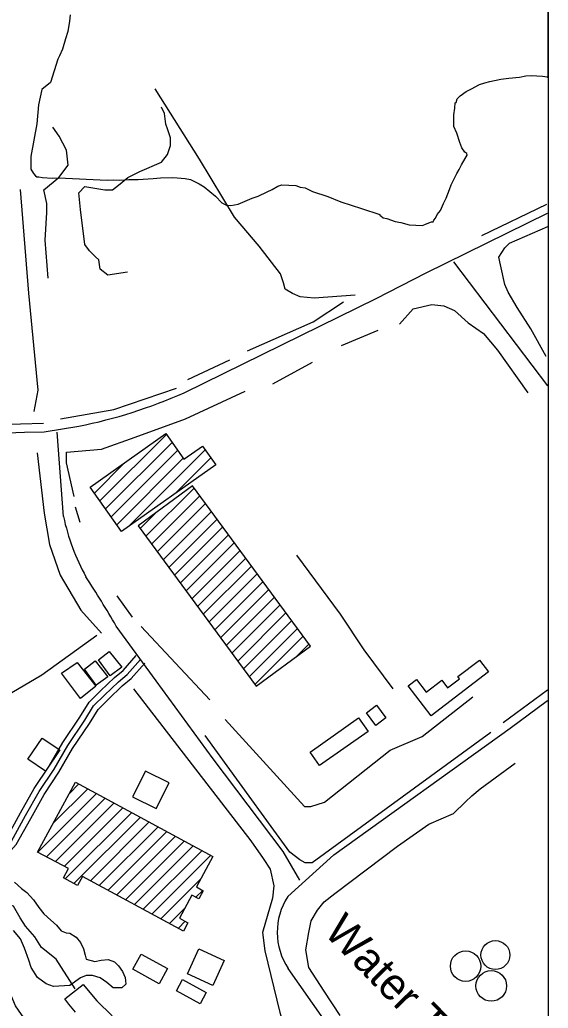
# Model space of a CAD drawing. Extents: x 3245246 to 3283090, y 806824 to 832173.
# Drawn here: x 3279454 to 3280833, y 820666 to 823248 of the extents above; entities that cross this region are included whole.
import ezdxf

# ---------------------------------------------------------------- set-up
doc = ezdxf.new("R2010")
doc.units = 0
for name, color, linetype in [('V-BLDG-OTLN', 7, 'Continuous'), ('V-DOMW-IDEN', 7, 'Continuous'), ('V-DOMW-TANK', 7, 'Continuous'), ('V-GRID-FRAM', 7, 'Continuous'), ('V-ROAD-CNTR', 7, 'Continuous'), ('V-SITE-VEGE', 7, 'Continuous'), ('V-TOPO-SHOR', 7, 'Continuous')]:
    doc.layers.add(name, color=color, linetype=linetype)

msp = doc.modelspace()

# ---------------------------------------------------------------- linework, layer by layer
at = {"layer": 'V-BLDG-OTLN'}
for p, q in [((3279663.2, 821991), (3279836.7, 822164.5)), ((3279677.9, 821970.3), (3279851.4, 822143.8)), ((3279692.5, 821949.6), (3279866, 822123.1)), ((3279738.6, 821924.9), (3279937.8, 822124.1)), ((3279648.6, 822011.7), (3279728.5, 822091.6)), ((3279707.2, 821928.9), (3279880.7, 822102.4)), ((3279859.4, 822010.4), (3279952.4, 822103.4)), ((3279783, 821898.7), (3279909.1, 822024.8)), ((3279798, 821878.4), (3279924, 822004.5)), ((3279812.9, 821858), (3279939, 821984.1)), ((3279768, 821919.1), (3279809.3, 821960.4)), ((3279827.9, 821837.6), (3279954, 821963.7)), ((3279842.9, 821817.3), (3279969, 821943.3)), ((3279857.9, 821796.9), (3279984, 821923)), ((3279872.9, 821776.5), (3279999, 821902.6)), ((3279887.9, 821756.1), (3280014, 821882.2)), ((3279902.9, 821735.8), (3280028.9, 821861.9)), ((3279917.8, 821715.4), (3280043.9, 821841.5)), ((3279932.8, 821695), (3280058.9, 821821.1)), ((3279947.8, 821674.7), (3280073.9, 821800.8)), ((3279962.8, 821654.3), (3280088.9, 821780.4)), ((3279977.8, 821633.9), (3280103.9, 821760)), ((3279992.8, 821613.6), (3280118.9, 821739.6)), ((3280007.7, 821593.2), (3280133.8, 821719.3)), ((3280022.7, 821572.8), (3280148.8, 821698.9)), ((3280037.7, 821552.4), (3280163.8, 821678.5)), ((3280052.7, 821532.1), (3280178.8, 821658.2)), ((3280067.7, 821511.7), (3280193.8, 821637.8)), ((3280175.5, 821584.1), (3280208.8, 821617.4)), ((3279541.2, 821149.5), (3279631.2, 821239.5)), ((3279582.8, 821226.4), (3279608.3, 821251.9)), ((3279500.9, 821073.9), (3279654.2, 821227.1)), ((3279523.9, 821061.4), (3279677.1, 821214.7)), ((3279546.8, 821049), (3279700.1, 821202.3)), ((3279569.8, 821036.6), (3279723, 821189.9)), ((3279572.5, 821004), (3279746, 821177.5)), ((3279595.4, 820991.6), (3279768.9, 821165)), ((3279638.3, 820999.1), (3279791.9, 821152.6)), ((3279661.3, 820986.7), (3279814.8, 821140.2)), ((3279684.2, 820974.3), (3279837.8, 821127.8)), ((3279707.2, 820961.9), (3279860.7, 821115.4)), ((3279730.1, 820949.5), (3279883.7, 821103)), ((3279753.1, 820937.1), (3279906.6, 821090.6)), ((3279776, 820924.6), (3279929.6, 821078.2)), ((3279799, 820912.2), (3279952.5, 821065.8)), ((3279821.9, 820899.8), (3279926.5, 821004.4)), ((3279913.3, 820955.9), (3279931.3, 820973.9)), ((3279844.8, 820887.4), (3279884.7, 820927.2)), ((3279867.8, 820875), (3279885.9, 820893.2))]:
    msp.add_line(p, q, dxfattribs=at)
for points in [[(3279637.6, 822027.3), (3279835, 822167), (3279882.2, 822100.3), (3279930.5, 822134.4), (3279965.3, 822085.3), (3279719.5, 821911.5)], [(3279762.8, 821926.2), (3280071, 821507.2), (3280213, 821611.7), (3279904.8, 822030.7)], [(3279687.3, 821598.1), (3279720, 821556.8), (3279689.9, 821534.3), (3279659.4, 821576.1)], [(3279612, 821475.5), (3279562.6, 821541.3), (3279603.4, 821569), (3279652.7, 821507.7)], [(3279650.7, 821573.3), (3279683.4, 821532), (3279653.3, 821509.5), (3279622.8, 821551.3)], [(3280677.5, 821545.1), (3280527.5, 821429.8), (3280467.6, 821507.8), (3280489.2, 821524.5), (3280514.6, 821491.5), (3280555.2, 821522.8), (3280570.5, 821502.9), (3280601.8, 821526.8), (3280597.6, 821532.2), (3280654.1, 821575.6)], [(3280385, 821457.4), (3280409.6, 821424.4), (3280383.4, 821404.8), (3280358.8, 821437.8)], [(3280212, 821335.1), (3280338.2, 821424.3), (3280362.9, 821389.3), (3280236.7, 821300.1)], [(3279475, 821316.5), (3279512.7, 821371.8), (3279558.5, 821340.7), (3279520.9, 821285.3)], [(3279782, 821285.7), (3279748.3, 821218.3), (3279810, 821187.5), (3279843.7, 821254.9)], [(3279599.2, 821256.8), (3279958.1, 821062.8), (3279914.8, 820982.8), (3279933, 820973), (3279921.4, 820951.5), (3279903.1, 820961.4), (3279870.7, 820901.4), (3279892.9, 820889.4), (3279881.2, 820867.8), (3279617.2, 821010.5), (3279604.3, 820986.8), (3279567.6, 821006.6), (3279580.7, 821030.7), (3279500.5, 821074.1)], [(3279891.4, 820756.3), (3279921.5, 820821.2), (3279987.7, 820790.5), (3279957.7, 820725.6)], [(3279770.5, 820807.7), (3279839.8, 820769.7), (3279818.1, 820730.1), (3279748.8, 820768.2)], [(3279924.5, 820677.6), (3279862.6, 820711.3), (3279879, 820741.2), (3279940.8, 820707.5)]]:
    msp.add_lwpolyline(points, close=True, dxfattribs=at)
msp.add_lwpolyline([(3279599.2, 821256.8), (3279958.1, 821062.8), (3279914.8, 820982.8), (3279933, 820973), (3279921.4, 820951.5), (3279903.1, 820961.4), (3279870.7, 820901.4), (3279892.9, 820889.4), (3279881.2, 820867.8), (3279617.2, 821010.5), (3279604.3, 820986.8), (3279567.6, 821006.6), (3279580.7, 821030.7), (3279500.5, 821074.1), (3279599.2, 821256.8)], dxfattribs=at)
at = {"layer": 'V-DOMW-TANK'}
for centre, radius in [((3280695.3, 820805.1), 37.8), ((3280617.7, 820776.1), 39.8), ((3280684.6, 820724.4), 40)]:
    msp.add_circle(centre, radius, dxfattribs=at)
at = {"layer": 'V-GRID-FRAM'}
msp.add_lwpolyline([(3249428.8, 830400), (3280833.3, 830386.3), (3280833.3, 812199.6), (3249412.9, 812213.3), (3249428.8, 830400)], dxfattribs=at)
at = {"layer": 'V-ROAD-CNTR'}
for points in [[(3279882.7, 822273.3), (3280189.7, 822424.3), (3280384.2, 822520.1), (3280515, 822586.6), (3280831.1, 822742.9)], [(3280586.1, 822615.7), (3280831.1, 822291.4)], [(3278056.7, 822124.1), (3278439, 822133.9), (3278973.1, 822156.8), (3279281.8, 822163.4), (3279466, 822170.8), (3279517.3, 822171.8), (3279607.9, 822186.2)], [(3279567.9, 821950.3), (3279551.7, 822171)], [(3280184.8, 821001), (3280141.7, 821075.4), (3279959, 821317.2), (3279809.5, 821521.2), (3279705.5, 821664.4)], [(3279429.8, 820665.3), (3279401.4, 820731.3), (3279322.4, 820970.6), (3279321.6, 820993.6), (3279339.9, 821029.4), (3279371, 821050.1), (3279399.6, 821066.7), (3279432.4, 821102.7), (3279469.1, 821169.1), (3279504.4, 821232.1), (3279543.4, 821290.1), (3279578.9, 821352.7), (3279623.5, 821418.3), (3279646.7, 821455.9), (3279675.3, 821484.1), (3279711.5, 821519), (3279734.2, 821537.7), (3279769.3, 821577.3)], [(3279325.8, 821034.9), (3279328.3, 821039.7), (3279363.1, 821062.8), (3279390.1, 821078.5), (3279420.1, 821111.5), (3279456, 821176.4), (3279491.6, 821240), (3279530.6, 821298), (3279566.2, 821360.6), (3279610.9, 821426.4), (3279634.9, 821465.3), (3279664.8, 821494.8), (3279701.5, 821530.2), (3279723.8, 821548.5), (3279758, 821587.3)], [(3279471.9, 820629.8), (3279443.1, 820672.5), (3279415.5, 820736.6), (3279337.3, 820973.3), (3279336.7, 820990.3), (3279351.4, 821019), (3279379, 821037.3), (3279409.2, 821054.9), (3279444.7, 821093.9), (3279482.3, 821161.8), (3279517.2, 821224.3), (3279556.1, 821282.3), (3279591.6, 821344.8), (3279636.1, 821410.1), (3279658.5, 821446.5), (3279685.7, 821473.4), (3279721.5, 821507.8), (3279744.7, 821526.9), (3279780.5, 821567.4)], [(3280153.5, 820957.9), (3280273.6, 821066.4), (3280733.7, 821397.3), (3280831.1, 821469.6)], [(3280809.1, 819873.4), (3280529.1, 820262.4), (3280310.2, 820547.8), (3280154.7, 820769.5)]]:
    msp.add_lwpolyline(points, dxfattribs=at)
for centre, radius, start, end in [((3279338.2, 823513.3), 1354.2, 281.4857, 293.7061), ((3280135.3, 822071.8), 580.2, 192.0858, 208.7408), ((3277263.4, 820250.7), 2821.8, 30.0646, 33.1205), ((3280297.1, 820864.6), 171.2, 146.9807, 213.7497)]:
    msp.add_arc(centre, radius, start, end, dxfattribs=at)
at = {"layer": 'V-SITE-VEGE'}
for p, q in [((3280833.3, 823096.8), (3280833.3, 826300.6)), ((3279585.7, 823260.6), (3279583.6, 823244.2)), ((3279583.6, 823244.2), (3279579.5, 823216.9)), ((3279573.2, 823198), (3279565, 823170.9)), ((3279579.5, 823216.9), (3279573.2, 823198)), ((3279565, 823170.9), (3279557.3, 823153.4)), ((3279552.8, 823144.7), (3279534.2, 823083.7)), ((3279557.3, 823153.4), (3279552.8, 823144.7)), ((3280680.5, 823086.7), (3280709.6, 823092.2)), ((3280709.6, 823092.2), (3280730.4, 823095.4)), ((3280730.4, 823095.4), (3280758, 823098.2)), ((3280758, 823098.2), (3280774.6, 823101.5)), ((3280774.6, 823101.5), (3280788.4, 823102.2)), ((3280788.4, 823102.2), (3280818.6, 823100.8)), ((3280818.6, 823100.8), (3280830.8, 823098.9)), ((3280830.8, 823098.9), (3280833.3, 823096.8)), ((3279534.2, 823083.7), (3279511.8, 823065.8)), ((3280618.9, 823060.8), (3280632.9, 823067)), ((3280632.9, 823067), (3280654, 823078.4)), ((3280654, 823078.4), (3280668, 823083.2)), ((3280668, 823083.2), (3280680.5, 823086.7)), ((3279511.8, 823065.8), (3279502.9, 823025.5)), ((3280592.8, 823031.8), (3280596, 823041.3)), ((3280596, 823041.3), (3280603.2, 823049.2)), ((3280603.2, 823049.2), (3280618.9, 823060.8)), ((3279502.9, 823025.5), (3279498.4, 822976.1)), ((3280587.1, 822999.1), (3280589.3, 823016.8)), ((3280589.3, 823016.8), (3280590, 823030.6)), ((3280590, 823030.6), (3280592.8, 823031.8)), ((3280586.6, 822988.1), (3280587.1, 822999.1)), ((3279498.4, 822976.1), (3279483.1, 822890.4)), ((3280587.1, 822968.9), (3280586.6, 822988.1)), ((3280594.5, 822952), (3280587.1, 822968.9)), ((3280602.9, 822926.9), (3280594.5, 822952)), ((3280607.8, 822913), (3280602.9, 822926.9)), ((3280615.5, 822901.6), (3280607.8, 822913)), ((3279483.1, 822890.4), (3279482.8, 822883.6)), ((3280620.8, 822898.6), (3280615.5, 822901.6)), ((3280616.1, 822885.1), (3280622, 822894.4)), ((3280622, 822894.4), (3280620.8, 822898.6)), ((3279482.8, 822883.6), (3279482.9, 822857.5)), ((3280601, 822857), (3280607.1, 822869)), ((3280607.1, 822869), (3280616.1, 822885.1)), ((3279482.9, 822857.5), (3279489.3, 822846.2)), ((3279489.3, 822846.2), (3279494.5, 822840.5)), ((3279494.5, 822840.5), (3279498.5, 822837.5)), ((3279498.5, 822837.5), (3279504, 822837.3)), ((3279504, 822837.3), (3279513.5, 822835.4)), ((3279513.5, 822835.4), (3279538.2, 822834.3)), ((3279538.2, 822834.3), (3279554.7, 822834.9)), ((3279554.7, 822834.9), (3279682.1, 822828.9)), ((3279801.8, 822832.8), (3279821.1, 822834.7)), ((3279821.1, 822834.7), (3279851.4, 822836)), ((3279851.4, 822836), (3279865.1, 822835.3)), ((3279865.1, 822835.3), (3279885.6, 822833)), ((3280579.9, 822816.7), (3280589, 822834.2)), ((3280589, 822834.2), (3280595, 822846.3)), ((3280595, 822846.3), (3280601, 822857)), ((3279682.1, 822828.9), (3279698.6, 822829.5)), ((3279698.6, 822829.5), (3279715.1, 822828.7)), ((3279715.1, 822828.7), (3279738.5, 822830.3)), ((3279738.5, 822830.3), (3279763.2, 822830.5)), ((3279763.2, 822830.5), (3279801.8, 822832.8)), ((3279885.6, 822833), (3279899.3, 822831)), ((3279899.3, 822831), (3279922, 822818.9)), ((3279922, 822818.9), (3279935.4, 822811.4)), ((3279935.4, 822811.4), (3279964.5, 822786.7)), ((3280112.3, 822804.5), (3280127.8, 822813.3)), ((3280127.8, 822813.3), (3280137.6, 822817)), ((3280137.6, 822817), (3280174.6, 822815.3)), ((3280174.6, 822815.3), (3280185.4, 822810.6)), ((3280185.4, 822810.6), (3280199, 822808.6)), ((3280199, 822808.6), (3280217.8, 822799.5)), ((3280575.2, 822804.6), (3280579.9, 822816.7)), ((3279964.5, 822786.7), (3279981.5, 822769.4)), ((3280023.9, 822766), (3280060.4, 822782.2)), ((3280060.4, 822782.2), (3280075.8, 822786.9)), ((3280075.8, 822786.9), (3280099.6, 822798.2)), ((3280099.6, 822798.2), (3280112.3, 822804.5)), ((3280217.8, 822799.5), (3280258.4, 822786.6)), ((3280258.4, 822786.6), (3280292.1, 822772.6)), ((3280567.2, 822781.6), (3280575.2, 822804.6)), ((3279981.5, 822769.4), (3279993.6, 822763.3)), ((3279993.6, 822763.3), (3280004.6, 822762.8)), ((3280004.6, 822762.8), (3280023.9, 822766)), ((3280292.1, 822772.6), (3280346.2, 822755)), ((3280552, 822749.4), (3280559.8, 822768.2)), ((3280559.8, 822768.2), (3280567.2, 822781.6)), ((3280346.2, 822755), (3280393.5, 822739)), ((3280393.5, 822739), (3280393.4, 822736.3)), ((3280393.4, 822736.3), (3280396.2, 822736.1)), ((3280396.2, 822736.1), (3280402.7, 822730.3)), ((3280402.7, 822730.3), (3280412.3, 822728.5)), ((3280538.7, 822729.4), (3280543.3, 822738.8)), ((3280543.3, 822738.8), (3280552, 822749.4)), ((3280412.3, 822728.5), (3280433.9, 822720.6)), ((3280433.9, 822720.6), (3280448.9, 822718.5)), ((3280448.9, 822718.5), (3280470.6, 822712)), ((3280470.6, 822712), (3280504.8, 822710.4)), ((3280504.8, 822710.4), (3280513.2, 822714.1)), ((3280513.2, 822714.1), (3280528.6, 822720.3)), ((3280528.6, 822720.3), (3280532.8, 822720.1)), ((3280532.8, 822720.1), (3280534.3, 822724.1)), ((3280534.3, 822724.1), (3280538.7, 822729.4))]:
    msp.add_line(p, q, dxfattribs=at)
msp.add_lwpolyline([(3279440.5, 820995.3), (3279458.5, 820978.9), (3279472, 820968.4), (3279489.9, 820948.9), (3279503.4, 820929.4), (3279516.9, 820913), (3279534.8, 820896.5), (3279549.8, 820883), (3279561.8, 820868), (3279575.2, 820863.5), (3279584.2, 820862), (3279600.7, 820851.5), (3279612.6, 820838.1), (3279620.1, 820821.6), (3279624.6, 820805.1), (3279627.6, 820794.6), (3279650.1, 820788.6), (3279666.5, 820791.6), (3279684.5, 820793.1), (3279700.9, 820787.1), (3279711.4, 820776.7), (3279721.9, 820761.7), (3279729.4, 820746.7), (3279730.9, 820728.7), (3279720.4, 820719.7), (3279698, 820719.7), (3279681.5, 820733.2), (3279663.5, 820745.2), (3279644.1, 820751.2), (3279627.6, 820751.2), (3279612.6, 820745.2), (3279584.2, 820725.7), (3279542.3, 820722.7), (3279522.8, 820730.2), (3279500.4, 820746.7), (3279483.9, 820772.2), (3279477.9, 820791.6), (3279466, 820823.1), (3279455.5, 820847.1), (3279437.5, 820869.5)], dxfattribs=at)
at = {"layer": 'V-TOPO-SHOR'}
for p, q in [((3280660.2, 822684.3), (3280829.7, 822766)), ((3280293.7, 822396.9), (3280389.5, 822436.7)), ((3279892.4, 822307.8), (3280002.1, 822359.6)), ((3280114.3, 822297.3), (3280218, 822353.1)), ((3279109.3, 822182.1), (3279516.1, 822193.9)), ((3279611.6, 821934.6), (3279599.7, 821974.5)), ((3279707.3, 821743.2), (3279747.1, 821687.3)), ((3279771, 821663.4), (3279950.4, 821471.9)), ((3280715.5, 821412.2), (3280831.2, 821497.9))]:
    msp.add_line(p, q, dxfattribs=at)
for points in [[(3280329.7, 822528.5), (3280222, 822520.5), (3280186.1, 822524.5), (3280166.2, 822532.5), (3280146.3, 822544.5), (3280142.3, 822560.4), (3280134.3, 822584.4), (3280078.5, 822656.2), (3280014.7, 822732), (3279923.1, 822883.5), (3279807.5, 823067)], [(3279735.5, 822588.5), (3279683.7, 822580.6), (3279663.8, 822596.5), (3279659.8, 822620.5), (3279651.8, 822628.5), (3279643.9, 822636.4), (3279635.9, 822644.4), (3279623.9, 822660.4), (3279612, 822752.1), (3279608, 822796), (3279624, 822811.9), (3279675.8, 822803.9), (3279695.8, 822803.9), (3279711.7, 822815.8), (3279735.7, 822835.8), (3279767.6, 822851.7), (3279823.4, 822875.6), (3279839.4, 822895.5), (3279847.3, 822919.5), (3279847.4, 822939.4), (3279839.4, 822963.3), (3279835.4, 822975.3), (3279831.4, 823003.2), (3279823.5, 823019.2)], [(3279528.2, 822572.7), (3279520.3, 822672.4), (3279524.3, 822744.2), (3279524.3, 822768.1), (3279516.3, 822804), (3279556.2, 822835.9), (3279580.2, 822867.7), (3279576.2, 822907.6), (3279556.3, 822943.5), (3279540.3, 822967.5)], [(3279491.6, 822224.3), (3279501.6, 822280.1), (3279477.8, 822533.3), (3279456, 822804.5)], [(3280828.1, 822368.7), (3280788.2, 822440.5), (3280752.4, 822496.4), (3280728.5, 822536.3), (3280720.5, 822556.2), (3280708.5, 822608.1), (3280704.6, 822628), (3280720.5, 822651.9), (3280732.5, 822663.9), (3280832.2, 822707.7)], [(3280048, 822383.5), (3280219.5, 822459.2), (3280299.3, 822511)], [(3280445.3, 822452.7), (3280481.2, 822492.5), (3280529.1, 822504.5), (3280561, 822500.5), (3280588.9, 822488.5), (3280624.7, 822456.6), (3280664.6, 822428.6), (3280700.5, 822384.7), (3280780.2, 822273.1)], [(3279559.9, 822205.8), (3279699.5, 822229.7), (3279863, 822285.4)], [(3279595.7, 822002.4), (3279575.8, 822090.2), (3279575.8, 822118.1), (3279667.6, 822126), (3279755.3, 822157.9), (3279886.9, 822205.7), (3280042.5, 822277.4)], [(3279655.4, 821639.5), (3279511.8, 821535.9), (3279388.1, 821464.2), (3279240.7, 821687.5), (3279173, 821855.1), (3279137.1, 821970.7), (3279133.2, 822066.4), (3279141.2, 822130.2)], [(3279499.6, 822116.6), (3279517.4, 821959.1), (3279531.4, 821877.3), (3279559.2, 821797.6), (3279613, 821705.8), (3279666.8, 821646)], [(3280428.4, 821500.1), (3280352.7, 821601.8), (3280290.9, 821695.6), (3280177.4, 821849.1)], [(3279750.5, 821500.4), (3280057.4, 821103.5), (3280089.3, 821057.6), (3280107.2, 821029.7), (3280117.2, 820985.8), (3280113.2, 820953.9), (3280087.2, 820864.2), (3280093.2, 820816.4), (3280133, 820654.8), (3280154.9, 820583.1)], [(3279990.3, 821420), (3280197.5, 821192.7), (3280213.5, 821192.6), (3280249.4, 821204.6), (3280420.9, 821340.1), (3280504.6, 821376), (3280636.3, 821479.6)], [(3280683.6, 821386.3), (3280410.3, 821187.1), (3280216.9, 821045.6), (3280198.9, 821045.6), (3280185, 821053.6), (3280159.1, 821073.5), (3280117.2, 821131.4), (3279937.9, 821378.7)], [(3280290.5, 820646.8), (3280248.6, 820710.6), (3280208.8, 820772.5), (3280200.8, 820818.3), (3280208.8, 820864.2), (3280214.8, 820894.1), (3280230.8, 820922), (3280248.7, 820943.9), (3280276.7, 820965.8), (3280440.2, 821089.4), (3280522, 821147.2), (3280585.8, 821175), (3280617.7, 821204.9), (3280633.7, 821220.9), (3280655.6, 821238.8), (3280747.4, 821306.6)], [(3279598.7, 820716.9), (3279548.8, 820794.7), (3279511, 820824.6), (3279493, 820852.5), (3279469.1, 820880.4), (3279455.2, 820902.4), (3279437.2, 820932.3), (3279423.3, 820938.3), (3279417.3, 820940.3), (3279409.3, 820948.3), (3279407.4, 820960.2), (3279387.4, 820988.1), (3279381.4, 820994.1), (3279363.5, 820988.2)], [(3279598.9, 820656), (3279581.5, 820676.5), (3279571.5, 820690.6), (3279619.2, 820728.4), (3279655, 820685.1), (3279695.1, 820646.7)]]:
    msp.add_lwpolyline(points, dxfattribs=at)

# ---------------------------------------------------------------- texts
at = {"layer": 'V-DOMW-IDEN'}
msp.add_text('Water Tanks', height=83, rotation=314.2412, dxfattribs=at).set_placement((3280244.7, 820862.2))

doc.saveas('drawing.dxf')
